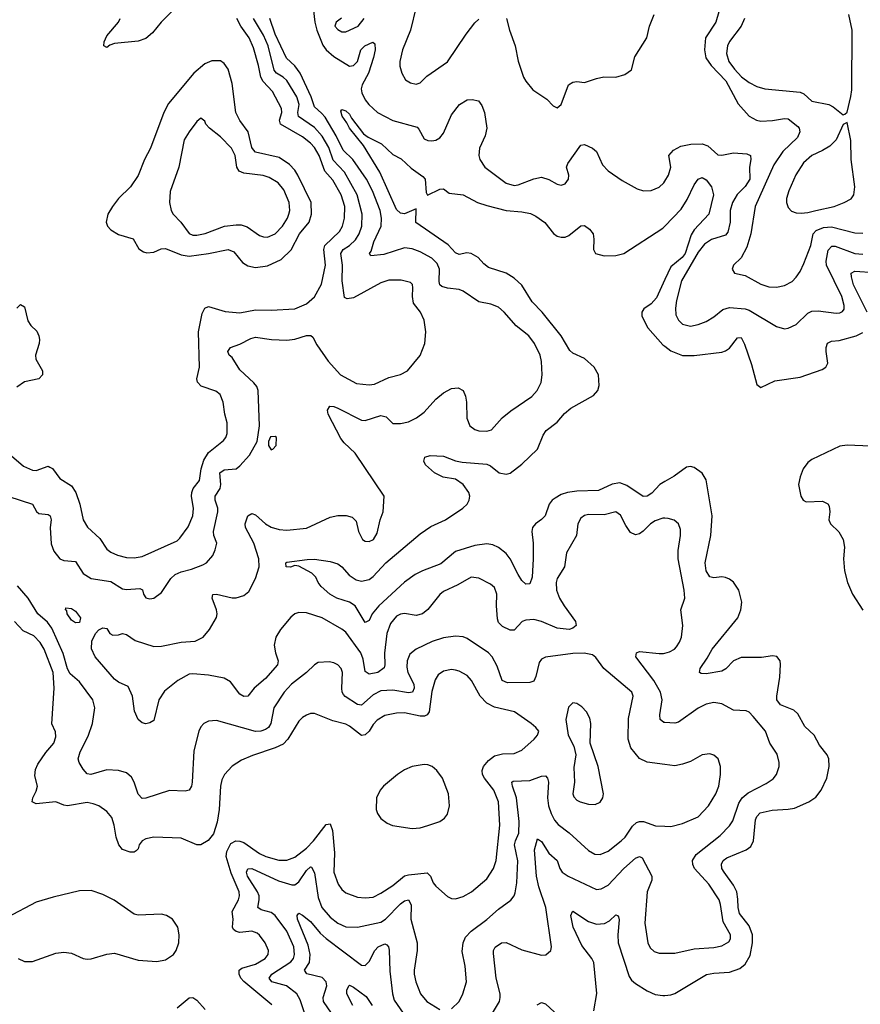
# Model space of a CAD drawing. Header units: inches. Extents: x 1682530 to 1839546, y 640742 to 791647.
# Tile 834 of 923: x 1796705 to 1800998, y 731196 to 736223. Entities that reach past the tile are written whole.
import ezdxf

# ---------------------------------------------------------------- set-up
doc = ezdxf.new("R2010")
doc.units = ezdxf.units.IN
doc.header["$MEASUREMENT"] = 0
doc.layers.add('B7793', color=7, linetype='Continuous')
doc.layers.add('B8703', color=7, linetype='Continuous')

msp = doc.modelspace()

# ---------------------------------------------------------------- linework, layer by layer
at = {"layer": 'B7793', "color": 5}
for points, elevation in [([(1798204.4, 736284.4), (1798213, 736210), (1798222.3, 736170), (1798252.9, 736092.9), (1798270.1, 736070.1), (1798310, 736035), (1798390, 735986.5), (1798410.3, 735989.7), (1798429.9, 736010), (1798447.7, 736070), (1798467.2, 736090), (1798507.9, 736107.9), (1798519.4, 736099.4), (1798521.1, 736070), (1798511.9, 736030), (1798486.6, 735950), (1798454.5, 735890), (1798448.6, 735870), (1798452.4, 735850), (1798470, 735814.9), (1798488.9, 735790), (1798532.8, 735750), (1798610, 735708.9), (1798734.1, 735674.1), (1798744, 735664), (1798770, 735614.9), (1798790, 735606.5), (1798810, 735604.9), (1798830, 735609), (1798850, 735620.2), (1798870, 735644.4), (1798910, 735737), (1798951.8, 735790), (1798990, 735814.6), (1799015.3, 735815.3), (1799048.3, 735808.3), (1799065.5, 735785.5), (1799078.7, 735750), (1799090.3, 735670), (1799082.3, 735630), (1799052.7, 735567.3), (1799050.1, 735530), (1799055.2, 735510), (1799079.6, 735470), (1799190, 735389.3), (1799230, 735377.1), (1799250, 735379.7), (1799330, 735411.3), (1799370, 735418.6), (1799407.6, 735407.6), (1799450, 735383.6), (1799470, 735379), (1799490, 735384.9), (1799508.4, 735410), (1799509.7, 735430), (1799498, 735470), (1799503.6, 735490), (1799570, 735582.8), (1799590, 735586.8), (1799630, 735567.7), (1799650, 735550.6), (1799682, 735482), (1799710, 735452.4), (1799781.6, 735401.6), (1799859.2, 735359.2), (1799890, 735350.4), (1799930.6, 735350.6), (1799970, 735367.6), (1799994.7, 735390), (1800000, 735399.1)], 540), ([(1798730.1, 736289.9), (1798700.4, 736170), (1798660.6, 736070), (1798647.1, 736010), (1798646.3, 735986.3), (1798656.5, 735950), (1798675.6, 735915.6), (1798700.3, 735900.3), (1798730, 735894), (1798750, 735900.3), (1798784.1, 735935.9), (1798890, 736008.9), (1798984.5, 736150), (1799030, 736207.9), (1799050, 736226)], 560), ([(1796627.9, 734027.9), (1796724.2, 733944.2), (1796770, 733922.8), (1796790, 733922.2), (1796850, 733942.9), (1796859.2, 733939.2), (1796872.1, 733932.1), (1796910, 733881.2), (1796970, 733843.2), (1796992.5, 733810), (1797012.2, 733750), (1797029.6, 733669.6), (1797051.7, 733631.7), (1797114.2, 733574.2), (1797150, 733519.1), (1797170, 733504.7), (1797203.8, 733490), (1797250, 733476.8), (1797290, 733475.8), (1797330, 733482.3), (1797510, 733563.2), (1797523.3, 733576.7), (1797565.4, 733634.6), (1797589.2, 733690), (1797592.4, 733727.6), (1797582.1, 733790), (1797583.7, 733810), (1797591.1, 733830), (1797623.2, 733870), (1797631.2, 733930), (1797645.5, 733974.5), (1797670, 734013.9), (1797745.2, 734074.8), (1797757.4, 734090), (1797765.3, 734110), (1797765.3, 734165.3), (1797752.7, 734210), (1797744.4, 734270), (1797729, 734309), (1797706.7, 734326.7), (1797632, 734352), (1797612.6, 734372.6), (1797610.5, 734390), (1797622.5, 734450), (1797618.8, 734630), (1797637.6, 734722.4), (1797649.8, 734750.2), (1797670, 734759.1), (1797753.9, 734733.9), (1797830, 734725.9), (1797910, 734742.3), (1797990, 734740.9), (1798110, 734746.7), (1798170, 734772.1), (1798211.4, 734808.6), (1798246.4, 734873.6), (1798267.1, 734970), (1798258.1, 735050), (1798263.5, 735070), (1798337.6, 735142.4), (1798353.4, 735170), (1798364.4, 735210), (1798364.9, 735270), (1798346.5, 735330), (1798303.8, 735403.8), (1798263.6, 735450), (1798235, 735530), (1798211.4, 735570), (1798190, 735593.6), (1798150, 735624.7), (1798036.7, 735690), (1798032.6, 735710), (1798044.1, 735750), (1798042.5, 735770), (1797996.8, 735856.8), (1797948.6, 735908.6), (1797935.9, 735930), (1797925.2, 735990), (1797899.3, 736079.3), (1797876.7, 736130), (1797834.6, 736190), (1797813.5, 736230)], 580), ([(1796650, 733788.4), (1796770, 733750.3), (1796791.6, 733711.5), (1796802.2, 733702.2), (1796850, 733697.3), (1796860.3, 733690), (1796865.2, 733670), (1796860.8, 733630), (1796866.3, 733546.3), (1796879.1, 733510), (1796910, 733470.2), (1796930, 733462.6), (1796990, 733457.3), (1797030, 733396), (1797070.9, 733370.9), (1797170, 733354.4), (1797230, 733317.6), (1797250, 733314.6), (1797318.4, 733318.4), (1797331.7, 733311.7), (1797337.1, 733290), (1797350, 733270.7), (1797370, 733266.5), (1797390, 733270.4), (1797430, 733299.3), (1797477.6, 733370), (1797498.3, 733390), (1797530, 733404.3), (1797582.7, 733417.3), (1797640.3, 733439.7), (1797658.4, 733450), (1797692.2, 733487.7), (1797704.1, 733515.9), (1797711, 733550), (1797696.9, 733590), (1797695.5, 733610), (1797716.5, 733710), (1797716.3, 733730), (1797702.7, 733770), (1797703.7, 733790), (1797729.2, 733830), (1797732.7, 733850), (1797726.9, 733910), (1797750, 733924.4), (1797810, 733930.1), (1797830, 733944.8), (1797879.3, 734000.6), (1797918, 734070), (1797929.9, 734150.2), (1797923.5, 734330), (1797915.4, 734350), (1797900.3, 734370), (1797830, 734435.1), (1797790, 734498.7), (1797774.5, 734510), (1797768.4, 734530), (1797782, 734550), (1797830, 734566.3), (1797884.6, 734595.4), (1797910, 734602.4), (1797991, 734591), (1798070, 734586.3), (1798110, 734591.6), (1798170, 734611.1), (1798191.4, 734611.4), (1798202.3, 734602.3), (1798222.7, 734562.7), (1798280.6, 734480.6), (1798344.2, 734410), (1798425.9, 734365.9), (1798490, 734358.2), (1798517.8, 734362.2), (1798590, 734397.1), (1798650, 734412.6), (1798685.6, 734430), (1798750.6, 734509.4), (1798773.7, 734570), (1798779.7, 734630), (1798771.3, 734690), (1798752.4, 734730), (1798716.2, 734776.2), (1798711.5, 734810), (1798713.5, 734853.5), (1798710.8, 734870.8), (1798701.1, 734881.1), (1798653.6, 734893.6), (1798590, 734893.3), (1798550, 734880.3), (1798410, 734803.2), (1798378, 734798), (1798364.2, 734804.2), (1798352.7, 734890), (1798354.2, 734970), (1798345.3, 735030), (1798357, 735050), (1798390, 735071.2), (1798419.8, 735100.2), (1798438, 735130), (1798451.8, 735170), (1798454.7, 735230), (1798428.4, 735328.4), (1798364.3, 735444.3), (1798305.5, 735505.5), (1798283.8, 735570), (1798249.2, 735629.2), (1798210, 735672.9), (1798129.3, 735729.3), (1798126.3, 735750), (1798132.4, 735790), (1798120.8, 735830), (1798070, 735912.5), (1798050.8, 735930.8), (1798017.3, 735950), (1798005.3, 735965.3), (1797974, 736090), (1797950, 736144.7), (1797898.5, 736230)], 560), ([(1800000, 733677.7), (1799990, 733677.8), (1799950, 733665.2), (1799927.1, 733650), (1799888.9, 733611.1), (1799870, 733597.6), (1799850, 733593.1), (1799825.1, 733605.1), (1799800.3, 733640.3), (1799773.5, 733693.5), (1799750, 733710.8), (1799690, 733694.4), (1799610, 733696.5), (1799588.7, 733691.3), (1799570, 733678.9), (1799554.9, 733650), (1799548.1, 733590), (1799498.3, 733501.7), (1799487.5, 733430), (1799450.2, 733370), (1799444.4, 733350), (1799446.3, 733310), (1799462.2, 733270), (1799485, 733230), (1799543.9, 733150), (1799547.4, 733130), (1799530, 733116.4), (1799510.7, 733110), (1799450, 733116.9), (1799370, 733151.3), (1799330, 733160.9), (1799290, 733158), (1799270.4, 733150), (1799230, 733106.6), (1799210, 733107.1), (1799170, 733125.5), (1799150, 733145.1), (1799144.3, 733164.3), (1799139.4, 733230), (1799142.2, 733290), (1799130, 733324.7), (1799110, 733341.5), (1799050, 733372.4), (1799010, 733376.3), (1798942.2, 733337.8), (1798870, 733303.9), (1798850, 733288.4), (1798790, 733211), (1798762.4, 733190), (1798730, 733181.2), (1798670, 733190.7), (1798650, 733187.9), (1798630, 733177.4), (1798599.2, 733140.8), (1798579.8, 733090), (1798568.5, 732988.5), (1798570.1, 732929.9), (1798566.1, 732913.9), (1798534, 732890), (1798490, 732882), (1798470, 732895.6), (1798458.7, 732958.7), (1798447.8, 732990), (1798370, 733095.3), (1798350, 733111.9), (1798250, 733168.7), (1798170, 733195.6), (1798130, 733196.9), (1798110, 733189.7), (1798090, 733173), (1798037.6, 733110), (1798012.3, 733070), (1798005.2, 733030), (1798010.9, 732990), (1798025, 732950), (1798021.5, 732930), (1797960.4, 732859.6), (1797902.6, 732810), (1797870, 732769.7), (1797850, 732767.1), (1797830, 732780.3), (1797781.9, 732841.9), (1797750, 732860.4), (1797670, 732876), (1797590, 732884.1), (1797570, 732881.6), (1797512.4, 732850), (1797444.3, 732795.7), (1797415.8, 732750), (1797390, 732645.2), (1797370, 732632.7), (1797350, 732628), (1797330, 732633.2), (1797309.3, 732650), (1797292, 732692), (1797280.7, 732770), (1797258.3, 732818.3), (1797210, 732841.1), (1797190, 732856.3), (1797089.7, 732970), (1797071.3, 733011.3), (1797074, 733050), (1797093, 733090), (1797110, 733108.5), (1797130, 733118), (1797150, 733114.9), (1797164.9, 733090), (1797181.2, 733081.2), (1797210, 733082), (1797230, 733089), (1797250, 733083.9), (1797294.2, 733054.2), (1797390, 733023), (1797430, 733024.3), (1797530, 733045.9), (1797601.2, 733050), (1797641.4, 733070), (1797674.2, 733110), (1797709.8, 733170.2), (1797713.3, 733190), (1797709.8, 733210), (1797687.6, 733270), (1797691.3, 733288.7), (1797710, 733290.1), (1797790, 733271.3), (1797810, 733271.4), (1797850, 733282.6), (1797875.6, 733304.4), (1797909.5, 733370), (1797927.6, 733430), (1797926.9, 733470), (1797901.4, 733550), (1797857.8, 733630), (1797856.8, 733650), (1797869.9, 733690.1), (1797890, 733702), (1797910, 733695.3), (1797961.2, 733650), (1797990, 733631.6), (1798030, 733620.9), (1798070, 733617.7), (1798170, 733627.5), (1798290, 733682.8), (1798330, 733691.3), (1798372.6, 733692.6), (1798403.1, 733683.1), (1798422.9, 733662.9), (1798435.3, 733610), (1798455.5, 733570), (1798470, 733560.3), (1798490, 733558.7), (1798511.3, 733570), (1798530, 733601), (1798545.6, 733670), (1798560.9, 733710), (1798567, 733790), (1798418.6, 734010), (1798362.4, 734062.4), (1798345.3, 734085.3), (1798279.7, 734210), (1798277, 734230), (1798289.3, 734250), (1798310, 734248.4), (1798330, 734239.6), (1798450, 734178.5), (1798470, 734177.6), (1798550, 734202.7), (1798575.9, 734195.9), (1798610, 734161.5), (1798650, 734161.6), (1798690, 734169.3), (1798731.5, 734190), (1798770, 734219), (1798830, 734285.8), (1798870, 734317.6), (1798910, 734340.9), (1798943.9, 734343.9), (1798970, 734330.6), (1798981.5, 734301.5), (1798986.7, 734270), (1798989.1, 734189.1), (1799003.1, 734150), (1799030, 734130.4), (1799050, 734123.6), (1799090, 734121.7), (1799115.1, 734130), (1799169.6, 734190), (1799213.6, 734226.4), (1799320.6, 734299.4), (1799348, 734330), (1799368.7, 734371.3), (1799373.8, 734410), (1799370, 734479), (1799363.5, 734510), (1799334.6, 734570), (1799304.7, 734610), (1799240.2, 734660.2), (1799179.1, 734730), (1799150, 734754.8), (1799110.7, 734770.7), (1799050, 734783.5), (1798970, 734836.5), (1798950, 734845.3), (1798890, 734851.9), (1798861, 734861), (1798849.9, 734869.9), (1798846.5, 734886.5), (1798849.4, 734949.4), (1798837.8, 734977.8), (1798810, 735005.7), (1798750, 735037.7), (1798710, 735052.8), (1798670, 735058.9), (1798565, 735025), (1798498, 735018), (1798491.6, 735030), (1798499.2, 735040.8), (1798513, 735090), (1798551, 735170), (1798553.1, 735210), (1798545.9, 735250), (1798506.9, 735350), (1798476.6, 735410), (1798405.5, 735510), (1798356.7, 735556.7), (1798321.4, 735630), (1798264.9, 735724.9), (1798247, 735747), (1798210, 735778.3), (1798193.2, 735830), (1798137, 735950), (1798110, 735987.6), (1798067.1, 736027.1), (1798009.3, 736150), (1797982.9, 736230)], 540), ([(1797486.9, 736270), (1797428, 736210), (1797383.7, 736156.3), (1797350, 736127.1), (1797310, 736114.2), (1797190, 736101.7), (1797165.8, 736094.1), (1797150, 736082), (1797134, 736090), (1797136.9, 736110), (1797150, 736141.6), (1797209.7, 736210), (1797218, 736230)], 580), ([(1798349.2, 736230.8), (1798321.1, 736210), (1798314.9, 736190), (1798330, 736173.7), (1798350, 736160.9), (1798370, 736160.7), (1798434.2, 736190), (1798465, 736230)], 560), ([(1799191.8, 736230), (1799205.8, 736170), (1799235.1, 736090), (1799251.2, 736011.2), (1799277.6, 735930), (1799289, 735909), (1799325.4, 735865.4), (1799397.7, 735817.7), (1799430, 735784), (1799450, 735774), (1799470, 735790.8), (1799508, 735890), (1799530, 735904.9), (1799550, 735908.4), (1799590, 735903), (1799650, 735923.6), (1799688.7, 735931.3), (1799750, 735930.3), (1799796.2, 735943.8), (1799830, 735968), (1799846.3, 736033.7), (1799908, 736130), (1799920.7, 736190), (1799945.1, 736250)], 560), ([(1800000, 733865), (1799974.6, 733850), (1799933.9, 733806.1), (1799910, 733789.8), (1799888.5, 733788.5), (1799805.5, 733845.5), (1799770, 733858.2), (1799730, 733851.4), (1799661, 733819), (1799550, 733816.1), (1799502, 733810), (1799470, 733799.4), (1799438.9, 733781.1), (1799423.7, 733770), (1799408.3, 733750), (1799388.5, 733690), (1799370, 733670.7), (1799339.6, 733650), (1799324.5, 733630), (1799319.7, 733610), (1799327.8, 733550), (1799327.9, 733470), (1799322.3, 733377.7), (1799310, 733343.6), (1799290, 733341.3), (1799270, 733359.7), (1799250, 733389.8), (1799210, 733470.9), (1799190, 733497.2), (1799150, 733528.7), (1799122, 733542), (1799090, 733547.5), (1799030, 733538.3), (1798930, 733507.8), (1798855.3, 733444.7), (1798761.7, 733410), (1798724.2, 733390), (1798670, 733351.2), (1798538.4, 733230), (1798505.9, 733190), (1798490, 733156.3), (1798470, 733146.3), (1798419.1, 733230), (1798390, 733249.3), (1798325.4, 733270), (1798288.9, 733290), (1798245.1, 733330), (1798228.8, 733350), (1798217.6, 733377.6), (1798197.5, 733397.5), (1798130, 733433.2), (1798110, 733437.2), (1798087.6, 733427.6), (1798065.2, 733430), (1798063.7, 733450), (1798070, 733453.4), (1798172.8, 733467.2), (1798210, 733468.8), (1798290, 733456.9), (1798330, 733445.2), (1798350, 733430.2), (1798387.3, 733387.3), (1798423.2, 733363.2), (1798450, 733357), (1798490, 733364.8), (1798510, 733379.8), (1798574.9, 733450), (1798750, 733599), (1798804.9, 733635.1), (1798879.8, 733670), (1798968.3, 733730), (1798989.7, 733750), (1799000.4, 733770), (1799003.5, 733790), (1798999.3, 733810), (1798970.6, 733850), (1798930, 733876.6), (1798867.1, 733887.1), (1798823.5, 733910), (1798778, 733950), (1798769.6, 733970), (1798774, 733990), (1798801.7, 733998.3), (1798870, 733994.7), (1798930, 733971.7), (1798963.9, 733963.9), (1799090, 733953.5), (1799110, 733944.6), (1799154.4, 733910), (1799190, 733903.7), (1799210, 733908.7), (1799270, 733953.4), (1799349.8, 734030), (1799377.8, 734102.2), (1799394.2, 734125.8), (1799450, 734168.1), (1799487.9, 734212.1), (1799520, 734240), (1799636, 734304), (1799657.2, 734330), (1799665, 734355), (1799660.2, 734410), (1799638.6, 734450), (1799590, 734494.3), (1799530, 734520.3), (1799514.2, 734534.2), (1799469.9, 734610), (1799373.2, 734730), (1799322.4, 734782.4), (1799270, 734868.2), (1799230, 734903.7), (1799189.9, 734929.9), (1799098.5, 734958.5), (1799076.1, 734976.1), (1799045.8, 735010), (1799011, 735030), (1798987.7, 735032.3), (1798950, 735024.7), (1798930, 735033.3), (1798893.8, 735073.8), (1798727.5, 735187.5), (1798730, 735257.2), (1798670, 735231.5), (1798650, 735235.4), (1798630, 735255), (1798545, 735445), (1798460.8, 735580.8), (1798390, 735669.8), (1798376.5, 735696.5), (1798351.2, 735730), (1798344.4, 735755.6), (1798350, 735764.9), (1798370, 735758.9), (1798390, 735740.3), (1798400, 735720), (1798461.4, 735641.4), (1798484.4, 735624.4), (1798552.9, 735590), (1798610, 735534.9), (1798653.3, 735513.3), (1798705, 735465), (1798763, 735423), (1798774.9, 735410), (1798780.6, 735340.6), (1798788.2, 735328.2), (1798850, 735357.6), (1798870, 735360.5), (1798898, 735338), (1798970, 735329.3), (1799043.7, 735290), (1799090, 735274.3), (1799190, 735249.6), (1799270, 735243.1), (1799314, 735234), (1799340.8, 735220.8), (1799387.4, 735187.4), (1799431.2, 735131.2), (1799450, 735118.9), (1799470, 735112.7), (1799490, 735113.7), (1799510, 735121.6), (1799570, 735170.3), (1799590, 735172.2), (1799614.7, 735154.7), (1799633.1, 735130), (1799637.2, 735102.8), (1799635.3, 735050), (1799646, 735030), (1799690, 735018), (1799750, 735018.9), (1799790, 735028.9), (1799990, 735158.8), (1800000, 735169.2)], 520), ([(1800000, 734897), (1799956.6, 734803.4), (1799930, 734773.1), (1799893.1, 734746.9), (1799881.6, 734730), (1799881.5, 734710), (1799912.4, 734650), (1799990, 734564.1), (1800000, 734556.4)], 520), ([(1796690, 734750.2), (1796710, 734768.4), (1796730, 734757.3), (1796745.8, 734685.8), (1796762, 734662), (1796792.5, 734632.5), (1796803.2, 734610), (1796806.7, 734590), (1796803.8, 734570), (1796785.2, 734510), (1796788.1, 734490), (1796821.3, 734430), (1796821.5, 734410), (1796802, 734390), (1796730, 734373.8), (1796690, 734346.3)], 580), ([(1800000, 732420.7), (1799910, 732432.8), (1799870, 732450.9), (1799825.6, 732505.6), (1799812.3, 732550), (1799814.7, 732654.7), (1799837.7, 732770), (1799831.1, 732790), (1799688.8, 732910), (1799647.3, 732967.3), (1799630, 732980.4), (1799588.2, 732988.2), (1799530, 732987.8), (1799390, 732968.4), (1799370, 732957.4), (1799358.7, 732941.3), (1799340.6, 732870), (1799330, 732846), (1799310, 732839), (1799196.9, 732836.9), (1799168.9, 732850), (1799143.2, 732923.2), (1799117.4, 732970), (1799099.8, 732990), (1798990, 733064.2), (1798970, 733072), (1798930, 733075.5), (1798870, 733067.4), (1798811.4, 733048.6), (1798730, 733009.8), (1798696.9, 732983.1), (1798683, 732950), (1798682.5, 732917.5), (1798687.2, 732890), (1798717.1, 732830), (1798720.1, 732810), (1798711, 732789), (1798690, 732786.7), (1798610, 732800.2), (1798550, 732795.8), (1798510, 732776.5), (1798450, 732724), (1798430, 732726.9), (1798367.1, 732767.1), (1798357.9, 732777.9), (1798352, 732790), (1798350.5, 732810), (1798352.9, 732890), (1798346.4, 732910), (1798330, 732929.7), (1798310, 732940.3), (1798285.4, 732945.4), (1798230, 732941.4), (1798210, 732929.8), (1798169.2, 732890), (1798093, 732830), (1798055, 732790), (1798003.5, 732710), (1797986.9, 732630), (1797976.3, 732610), (1797961.1, 732598.9), (1797936.3, 732590), (1797910, 732589.3), (1797710, 732645.4), (1797670, 732642.4), (1797645.5, 732630), (1797630, 732612.3), (1797619.5, 732590), (1797593.8, 732490), (1797586.2, 732330), (1797582, 732310), (1797570.2, 732289.8), (1797550, 732283.9), (1797470, 732287.4), (1797350, 732248.7), (1797330, 732247.1), (1797310, 732269.5), (1797290, 732329.6), (1797275.4, 732355.4), (1797250, 732377.7), (1797209.8, 732389.8), (1797150, 732394), (1797069, 732369), (1797050, 732373.5), (1797030, 732396.4), (1797008.7, 732430), (1797003.1, 732450), (1797014.2, 732485.8), (1797054.2, 732565.8), (1797076.2, 732630), (1797088.4, 732710), (1797078.9, 732750), (1797010, 732842.2), (1796962.6, 732882.6), (1796950, 732909.6), (1796927.7, 732987.7), (1796870, 733115.7), (1796846.7, 733146.7), (1796798.3, 733190), (1796748.7, 733270), (1796693.1, 733333.1)], 560), ([(1797992.9, 731192.9), (1797850, 731313), (1797834, 731330), (1797826, 731350), (1797826.6, 731370), (1797838.7, 731381.3), (1797910, 731400.1), (1797958.5, 731430), (1797974.2, 731450), (1797975, 731470), (1797959.3, 731510), (1797930, 731549.8), (1797918.6, 731558.6), (1797890, 731568.6), (1797830, 731563.4), (1797810, 731567.2), (1797797.4, 731577.4), (1797791.3, 731590), (1797794.9, 731630), (1797789.9, 731670), (1797821.7, 731730), (1797827.3, 731750), (1797825.5, 731770), (1797784.9, 731864.9), (1797760.2, 731950), (1797763.1, 731976.9), (1797783.6, 732016.4), (1797809.3, 732030.7), (1797830, 732029.5), (1797850, 732021.3), (1797930, 731965.7), (1797962.3, 731950), (1798028.2, 731931.8), (1798070, 731931.7), (1798110, 731947.8), (1798170, 731992.6), (1798205.5, 732030), (1798270, 732114.2), (1798290, 732118), (1798302.6, 732082.6), (1798313.3, 731970), (1798310.1, 731870), (1798331.2, 731810), (1798350, 731781.7), (1798370, 731765.8), (1798430, 731743.8), (1798470, 731740.2), (1798510, 731743.5), (1798550, 731762.6), (1798610, 731802.3), (1798670, 731851.1), (1798690, 731856.9), (1798786.4, 731866.4), (1798803.2, 731850), (1798816.9, 731816.9), (1798830, 731798.7), (1798890, 731746), (1798910, 731736.4), (1798930, 731734.9), (1798970, 731745.8), (1799012.8, 731770), (1799090, 731836.1), (1799125, 731890), (1799138.4, 731930), (1799156.4, 732110), (1799150, 732229.2), (1799126.7, 732290), (1799079, 732350), (1799068.1, 732370), (1799066.8, 732390), (1799073.7, 732410), (1799098.5, 732441.5), (1799130, 732464.7), (1799170, 732475), (1799230, 732477.3), (1799270, 732493.1), (1799332, 732550), (1799349.4, 732570), (1799356, 732590), (1799340.9, 732610), (1799317, 732630), (1799231.8, 732690), (1799130, 732713.7), (1799090, 732733.5), (1799056.5, 732770), (1799012.8, 732850), (1798990, 732875.1), (1798950, 732896.5), (1798930, 732901.8), (1798910, 732904.8), (1798870, 732897.4), (1798842.1, 732877.9), (1798827, 732853), (1798810, 732792.3), (1798796.6, 732690), (1798785.8, 732674.2), (1798772.3, 732667.7), (1798750, 732667.5), (1798670, 732684.2), (1798630, 732682.5), (1798570.1, 732669.9), (1798530, 732646.5), (1798510, 732623.8), (1798490, 732589.8), (1798470, 732571.4), (1798450, 732569), (1798390, 732616.8), (1798370, 732626.9), (1798304.2, 732644.2), (1798210, 732681), (1798190, 732680.4), (1798170, 732672.6), (1798150, 732661), (1798130, 732641.7), (1798074, 732550), (1798050, 732524.9), (1798010, 732504.9), (1797893.2, 732466.8), (1797837.2, 732442.8), (1797790, 732412.3), (1797750.2, 732370), (1797738, 732342), (1797731, 732310), (1797723.7, 732190), (1797714.3, 732125.7), (1797694.2, 732065.8), (1797667.7, 732032.3), (1797630, 732009.7), (1797610, 732009.7), (1797530, 732044.4), (1797390, 732049.8), (1797350, 732041.7), (1797330, 732031.1), (1797316, 732010), (1797310.2, 731989.8), (1797300.7, 731979.3), (1797290, 731973.3), (1797270, 731972.3), (1797230, 731985.9), (1797210.6, 732010), (1797198, 732050), (1797188.3, 732110), (1797175, 732150), (1797150, 732179.7), (1797108.9, 732208.9), (1797080.3, 732220.3), (1797050, 732225.8), (1796950, 732209.8), (1796930, 732212.8), (1796890, 732230.6), (1796790, 732219.7), (1796769.6, 732230), (1796771.5, 732250), (1796790, 732284.9), (1796795.8, 732310), (1796782.5, 732362.5), (1796785.9, 732394.1), (1796797.6, 732422.4), (1796838.2, 732481.8), (1796878.7, 732530), (1796890, 732562), (1796887.2, 732587.2), (1796868.9, 732628.9), (1796881.9, 732810), (1796875.6, 732890), (1796830, 733009.8), (1796810, 733043.4), (1796776.7, 733076.7), (1796723, 733103), (1796679.1, 733150)], 580), ([(1800000, 732634.2), (1799994.5, 732634.5), (1799976.2, 732650), (1799973.6, 732673.6), (1799986.1, 732750), (1799978, 732790), (1799943.6, 732850), (1799852.1, 732970), (1799855.1, 732990), (1799870, 732998.2), (1799970, 732986.7), (1799992.5, 732987.5), (1800000, 732989.5)], 540), ([(1798910, 731173), (1798948.9, 731210), (1798967.3, 731250), (1798987, 731310), (1798979.4, 731390), (1798965, 731465), (1798970.5, 731510), (1798981.7, 731538.3), (1799010, 731570.2), (1799090, 731628.5), (1799150, 731682.3), (1799212.9, 731727.1), (1799229.8, 731750.2), (1799234.9, 731765.1), (1799243.2, 731816.8), (1799248.9, 731928.9), (1799232.7, 732010), (1799236.4, 732030), (1799253.5, 732070), (1799256.6, 732130), (1799241.5, 732250), (1799221.2, 732310), (1799218.3, 732330), (1799224.4, 732335.6), (1799310, 732339.4), (1799370, 732360.6), (1799390, 732362.3), (1799400.8, 732350), (1799405.4, 732330), (1799401.1, 732250), (1799406.3, 732210), (1799418.5, 732170), (1799435.6, 732135.6), (1799454.3, 732114.3), (1799511.1, 732071.1), (1799610, 731980.8), (1799643, 731963), (1799670, 731960.2), (1799710, 731977.5), (1799776.8, 732030), (1799796.8, 732050), (1799834.9, 732105.1), (1799855.3, 732124.7), (1799870, 732130.1), (1799890, 732128.6), (1799952, 732108), (1800000, 732105)], 560), ([(1799120.4, 731150), (1799154.8, 731210), (1799158.9, 731230), (1799158.6, 731250), (1799138.5, 731330), (1799125.2, 731454.8), (1799124.4, 731470), (1799133.1, 731486.9), (1799166, 731510), (1799190, 731511.3), (1799270, 731474.7), (1799370, 731446.3), (1799392.1, 731447.9), (1799416.9, 731470), (1799420.5, 731490), (1799391.2, 731690), (1799356.2, 731796.2), (1799344.6, 731850), (1799334.5, 731985.5), (1799350, 732040.4), (1799370, 732027.6), (1799408.1, 731968.1), (1799450, 731930.2), (1799463, 731890), (1799476.2, 731870), (1799506, 731850), (1799650, 731782.8), (1799674.6, 731785.4), (1799710, 731804.7), (1799790, 731889.4), (1799850, 731941.4), (1799870, 731950.2), (1799883.7, 731943.7), (1799932.9, 731850), (1799933.8, 731830), (1799910.2, 731769.8), (1799898.2, 731610), (1799913.2, 731510), (1799924.3, 731484.3), (1799944.8, 731464.8), (1799970, 731457.2), (1800000, 731457.3)], 540), ([(1798186.1, 731070), (1798138, 731218), (1798120.2, 731250), (1798067.6, 731290), (1797993.3, 731310), (1797979.5, 731330), (1797992.6, 731350), (1798090, 731412.2), (1798102.9, 731430), (1798109, 731450), (1798105.5, 731490), (1798069.4, 731570), (1798010.5, 731650), (1797990, 731664.2), (1797938.1, 731678.1), (1797920.4, 731690), (1797928.8, 731730), (1797927.5, 731750), (1797919.2, 731770), (1797868.3, 731850), (1797863.9, 731870), (1797870, 731887.2), (1797890, 731888.7), (1798027, 731827), (1798094.1, 731805.9), (1798110, 731806.4), (1798130, 731820.6), (1798170, 731878.9), (1798190, 731898.4), (1798195.9, 731895.9), (1798210, 731868), (1798230, 731741.6), (1798248.4, 731690), (1798290, 731640.5), (1798330, 731610.1), (1798370, 731591.6), (1798430, 731590.1), (1798550, 731615.6), (1798573.2, 731630), (1798650, 731708.9), (1798670, 731723.9), (1798690.1, 731730.1), (1798703.8, 731703.8), (1798702.9, 731630), (1798734.7, 731510), (1798734.2, 731470), (1798719.8, 731370), (1798719.4, 731350), (1798728.7, 731310), (1798752.4, 731250), (1798783.9, 731210), (1798850, 731169.3)], 560), ([(1796696.9, 731430), (1796730, 731414), (1796770, 731414.1), (1796890, 731456.4), (1796930, 731462.7), (1796970, 731457.3), (1797030, 731430.2), (1797050, 731426.5), (1797070, 731428.5), (1797150, 731452.1), (1797190, 731456.6), (1797310, 731421.4), (1797406.1, 731413.9), (1797450, 731422.6), (1797491.1, 731450), (1797504.4, 731470), (1797517.7, 731510), (1797519.7, 731550), (1797512.8, 731590), (1797486, 731630), (1797455.1, 731650), (1797430, 731655.5), (1797310.7, 731650.7), (1797290, 731656.2), (1797187, 731727), (1797130, 731756.8), (1797070, 731776.2), (1797010, 731775.2), (1796876.6, 731743.4), (1796790, 731717.3), (1796641, 731639)], 620), ([(1798297.5, 731150), (1798256.3, 731210), (1798255.3, 731230), (1798273, 731290), (1798269.8, 731310), (1798250, 731332.7), (1798171.6, 731351.6), (1798160.3, 731370), (1798185.9, 731410), (1798188.7, 731450), (1798177.6, 731497.6), (1798123.2, 731630), (1798122, 731650), (1798130, 731661.6), (1798150, 731651.5), (1798190, 731618.2), (1798239.6, 731559.6), (1798270, 731532.5), (1798450, 731396.5), (1798470, 731394.7), (1798478.1, 731401.9), (1798490, 731414.9), (1798518.3, 731470), (1798536, 731490), (1798570, 731504.9), (1798580, 731500), (1798589.3, 731489.3), (1798592.2, 731472.2), (1798594.5, 731365.5), (1798608.8, 731248.8), (1798616.7, 731216.7), (1798663.2, 731150)], 540), ([(1799637.1, 731162.9), (1799652, 731251.9), (1799636.5, 731410), (1799627, 731430), (1799575.8, 731495.7), (1799531.8, 731590), (1799519.8, 731650), (1799527.3, 731670), (1799530, 731671.8), (1799610, 731619.5), (1799650, 731605.1), (1799692.2, 731607.8), (1799717.5, 731622.5), (1799750, 731653.1), (1799757.3, 731650), (1799763.4, 731643.4), (1799766.8, 731626.8), (1799759.5, 731550), (1799761.7, 731510), (1799818.3, 731338.3), (1799830, 731319.2), (1799850, 731301.8), (1799910, 731263.9), (1799950, 731246.2), (1799990, 731240.2), (1800000, 731241.2)], 520), ([(1798405.9, 731190), (1798376.2, 731250), (1798376.4, 731270), (1798387.9, 731292.1), (1798390, 731294.4), (1798410, 731283.2), (1798475, 731235), (1798504.5, 731190)], 520), ([(1797510, 731177.5), (1797570, 731228.8), (1797590, 731230.9), (1797610, 731217.4), (1797651.6, 731170)], 580), ([(1799347.5, 731192.5), (1799370, 731204.9), (1799390, 731198.9), (1799436.4, 731156.4)], 520)]:
    msp.add_lwpolyline(points, dxfattribs=dict(at, elevation=elevation))
for points, elevation in [([(1797686.3, 736013.7), (1797650, 735997.8), (1797594.2, 735950), (1797464.6, 735795.4), (1797441, 735750), (1797372.6, 735567.4), (1797342.8, 735510), (1797310, 735427.6), (1797271.5, 735370), (1797210.3, 735310), (1797178.4, 735270), (1797154.9, 735230), (1797146, 735190), (1797152.7, 735170), (1797170.5, 735150), (1797210, 735126.7), (1797284.6, 735104.6), (1797313.8, 735053.8), (1797337.3, 735037.3), (1797353.7, 735033.7), (1797390, 735036), (1797427.4, 735052.6), (1797450, 735054.5), (1797530, 735022.6), (1797570, 735015.8), (1797670.1, 735030.1), (1797770, 735050.8), (1797798.6, 735038.6), (1797843.4, 734983.4), (1797870, 734966.2), (1797910, 734957.7), (1797970, 734966.1), (1798040.6, 734999.4), (1798092.1, 735047.9), (1798134.8, 735130), (1798183.4, 735190), (1798195.5, 735230), (1798193.7, 735290), (1798126.2, 735430), (1798110, 735455.2), (1798083.5, 735483.5), (1798030, 735520.4), (1797910, 735547.5), (1797898.6, 735558.6), (1797891.1, 735571.1), (1797871.7, 735650), (1797829.5, 735709.4), (1797809.2, 735750), (1797790, 735898), (1797769.2, 735970), (1797750, 735999.8), (1797730, 736012.9)], 620), ([(1797630, 735721.2), (1797610, 735703.7), (1797570, 735651.3), (1797545.4, 735610), (1797518.5, 735470), (1797473.5, 735346.5), (1797470.2, 735290), (1797478.6, 735250), (1797489.3, 735230), (1797528.2, 735190), (1797570, 735131.4), (1797590, 735122.6), (1797610, 735122.5), (1797651.8, 735131.8), (1797751.4, 735168.6), (1797810, 735176.2), (1797835.5, 735175.5), (1797866.4, 735166.4), (1797930, 735122.2), (1797950, 735114.7), (1797970, 735113.5), (1798010, 735129.4), (1798046.6, 735170), (1798072.7, 735210), (1798080.2, 735230), (1798083.9, 735250), (1798080.5, 735290), (1798054.6, 735354.5), (1798024.5, 735390), (1797978.5, 735418.5), (1797947.6, 735427.6), (1797850, 735440.5), (1797826.6, 735450), (1797814.3, 735470), (1797805.4, 735530), (1797786.8, 735566.8), (1797730, 735624.8), (1797674.3, 735670), (1797656.3, 735690), (1797650, 735705.2)], 640), ([(1798010, 734096), (1797986.6, 734093.4), (1797976, 734070), (1797976, 734050), (1797990, 734026.8), (1797998, 734030), (1798014, 734050), (1798016, 734090)], 560), ([(1796990, 733143.6), (1796970, 733158), (1796948.3, 733190), (1796945.6, 733205.6), (1796939, 733210), (1796940.2, 733219.8), (1796970, 733216.3), (1796990, 733204), (1797015.8, 733170), (1797010, 733145.6)], 540), ([(1799530, 732734.5), (1799507.6, 732712.4), (1799494.9, 732650), (1799506, 732570), (1799534.4, 732514.4), (1799544.9, 732470), (1799535.2, 732404.8), (1799538, 732330), (1799530.3, 732270), (1799534.6, 732254.6), (1799550, 732238.7), (1799567.3, 732230), (1799610, 732218.7), (1799643.3, 732216.7), (1799670, 732227.7), (1799683.7, 732250), (1799687, 732270), (1799659.7, 732410), (1799618.7, 732530), (1799621.1, 732630), (1799617, 732657), (1799599.6, 732690), (1799575.2, 732715.2), (1799550, 732731.8)], 580), ([(1798770, 732419.8), (1798710, 732410.8), (1798670, 732392.9), (1798633.7, 732370), (1798562.8, 732310), (1798546.7, 732290), (1798527.1, 732250), (1798525.2, 732190), (1798532.3, 732170), (1798550, 732144.9), (1798581.1, 732121.1), (1798609.3, 732109.3), (1798710, 732092.8), (1798750, 732097.4), (1798790, 732109.4), (1798850, 732130.2), (1798874, 732146), (1798890, 732166.4), (1798900.3, 732210), (1798895.3, 732270), (1798863.5, 732350), (1798835.1, 732390), (1798811.6, 732410), (1798790, 732418.5)], 620)]:
    msp.add_lwpolyline(points, close=True, dxfattribs=dict(at, elevation=elevation))
at = {"layer": 'B8703', "color": 5}
for points, elevation in [([(1800275.9, 736264.1), (1800260.4, 736210), (1800207.2, 736130), (1800202.7, 736070), (1800209.4, 736029.4), (1800236.3, 735990), (1800311, 735911), (1800374.3, 735794.3), (1800430, 735731.6), (1800467.7, 735710), (1800490, 735706), (1800550, 735708.4), (1800610, 735719.7), (1800630, 735717.2), (1800678.4, 735678.4), (1800685.4, 735670), (1800689.4, 735650), (1800677.3, 735622.7), (1800601.6, 735550), (1800557, 735483), (1800460.9, 735270), (1800439.5, 735130), (1800418.9, 735061.1), (1800390, 735007.3), (1800350.4, 734970), (1800344.2, 734950), (1800356.3, 734930), (1800410, 734916.9), (1800490, 734872.4), (1800530, 734860.2), (1800570, 734856.9), (1800610, 734865.5), (1800650, 734887.2), (1800670.7, 734909.3), (1800690, 734937.1), (1800710, 734979.3), (1800744.7, 735070), (1800757.1, 735130), (1800773, 735147), (1800810, 735162.5), (1800850, 735166.5), (1800970, 735135.3), (1801010, 735133.6)], 560), ([(1800405.9, 736230), (1800388.7, 736190), (1800330, 736111.7), (1800319.5, 736090), (1800315, 736050), (1800326, 736010), (1800355.8, 735970), (1800392, 735932), (1800430, 735902.7), (1800470, 735882.6), (1800510.6, 735870.6), (1800690, 735854.1), (1800710, 735845), (1800750, 735807.6), (1800837.3, 735790), (1800858.9, 735778.9), (1800910, 735738), (1800919, 735741), (1800930, 735752), (1800950, 735831.3), (1800954.2, 735865.8), (1800956, 736170), (1800939.7, 736250)], 580), ([(1800000, 735399.1), (1800017.8, 735430), (1800029.8, 735470), (1800020.9, 735530), (1800043.2, 735556.8), (1800081.8, 735578.2), (1800131.9, 735588.1), (1800190, 735589.1), (1800219.3, 735579.3), (1800270, 735534.2), (1800290, 735532.1), (1800350, 735543.7), (1800418, 735538), (1800438, 735530), (1800439.4, 735510), (1800431.7, 735470), (1800434.2, 735410), (1800410, 735372), (1800368.5, 735331.5), (1800344.7, 735290), (1800332.5, 735250), (1800332.7, 735190), (1800321.3, 735138.7), (1800310, 735123.9), (1800238.7, 735101.3), (1800202.6, 735077.4), (1800170, 735035.8), (1800085.1, 734890), (1800059.1, 734790), (1800054.5, 734750), (1800056.7, 734716.7), (1800069.4, 734689.4), (1800089.4, 734669.4), (1800130, 734658.6), (1800170, 734667.2), (1800210, 734682.8), (1800250, 734705.5), (1800296, 734744), (1800330, 734754.6), (1800410, 734746.4), (1800430, 734740.2), (1800570, 734656.1), (1800610, 734645.5), (1800630, 734647.7), (1800670, 734667.7), (1800730, 734724.2), (1800750, 734735.3), (1800782.6, 734737.4), (1800874.6, 734725.4), (1800893.4, 734726.6), (1800907.2, 734732.8), (1800914.9, 734745.1), (1800916, 734764), (1800904.2, 734810), (1800825.3, 734970), (1800823.4, 734990), (1800833.4, 735046.6), (1800852.5, 735067.5), (1800870, 735066.6), (1800970.5, 735029.5), (1801010, 735026.5)], 540), ([(1800000, 735169.2), (1800083.6, 735256.4), (1800113.9, 735306.1), (1800150, 735380.4), (1800170, 735408.4), (1800190, 735418), (1800210, 735405.3), (1800238, 735370), (1800248.7, 735330), (1800224.1, 735230), (1800148.8, 735151.2), (1800134.9, 735125.1), (1800102.7, 735030), (1800087.7, 735010), (1800030, 734961.6), (1800000, 734897)], 520), ([(1801032.4, 734730), (1800964, 734870), (1800952.3, 734910), (1800952.1, 734930), (1800970, 734940.1), (1801070, 734932.7)], 520), ([(1800000, 734556.4), (1800030, 734533.1), (1800090, 734509.5), (1800148.8, 734508.8), (1800290, 734525), (1800310, 734532), (1800330, 734546.8), (1800370, 734599), (1800390, 734600.3), (1800406.8, 734566.8), (1800442.5, 734462.5), (1800470, 734360.7), (1800490, 734344.9), (1800561.3, 734378.7), (1800690, 734397.5), (1800803.3, 734436.7), (1800822.2, 734450), (1800832.8, 734470), (1800822.9, 734530), (1800823.2, 734550), (1800830, 734571.7), (1800850, 734582.3), (1800890, 734585.8), (1800976.9, 734610), (1801010, 734625.8)], 520), ([(1801050, 734045.5), (1800930, 734050.5), (1800894, 734046), (1800750, 733977.1), (1800730, 733962.3), (1800706.7, 733930), (1800690, 733889.3), (1800681.8, 733850), (1800694, 733790), (1800706.3, 733770), (1800722.2, 733762.2), (1800804.4, 733764.4), (1800831.6, 733751.6), (1800839, 733739), (1800842.8, 733710), (1800838, 733670), (1800844.9, 733650), (1800887.9, 733607.9), (1800910.1, 733570), (1800917.1, 733530), (1800911.6, 733470), (1800917.2, 733410), (1800933.3, 733350), (1800957.9, 733290), (1801010, 733207.8)], 520), ([(1800000, 731241.2), (1800030, 731244.2), (1800050, 731251.3), (1800212.6, 731347.4), (1800250, 731355.1), (1800330, 731359.8), (1800382, 731378), (1800410, 731401), (1800434.8, 731445.2), (1800447.9, 731510), (1800447.2, 731550), (1800430, 731596.4), (1800380.3, 731660.3), (1800373.4, 731690), (1800373.1, 731733.1), (1800366.6, 731770), (1800350, 731803.7), (1800302.1, 731870), (1800291.4, 731890), (1800288.7, 731911.3), (1800297.8, 731930), (1800315.8, 731944.2), (1800415.6, 731984.4), (1800438.4, 732001.6), (1800452.5, 732030), (1800462.8, 732137.2), (1800470, 732155.5), (1800487.1, 732172.9), (1800547.8, 732187.8), (1800630, 732191.7), (1800662.4, 732197.6), (1800734.7, 732230), (1800770, 732253.6), (1800798.5, 732290), (1800827.2, 732350), (1800838.9, 732410), (1800836.9, 732450), (1800828, 732470), (1800790, 732518.7), (1800762, 732570), (1800714.5, 732614.5), (1800678.4, 732678.4), (1800657.7, 732697.7), (1800590, 732724.5), (1800572.4, 732750), (1800570.9, 732770), (1800586.3, 732866.4), (1800590.8, 732930.8), (1800588, 732950), (1800571.9, 732971.9), (1800550, 732976), (1800493.1, 732966.9), (1800390, 732966), (1800350.1, 732949.9), (1800311.8, 732908.2), (1800290, 732896.8), (1800210, 732882.9), (1800184.9, 732884.9), (1800177, 732890), (1800179.8, 732910), (1800216.7, 732963.3), (1800240.6, 733010), (1800371.8, 733170), (1800388, 733210), (1800392.2, 733250), (1800378.2, 733310), (1800350, 733351.7), (1800330, 733367), (1800310, 733374.6), (1800290, 733378), (1800250, 733373.8), (1800230, 733378.8), (1800210.5, 733410), (1800205.6, 733450), (1800234.9, 733590), (1800240.9, 733690), (1800210, 733874), (1800190, 733908.2), (1800150, 733937.7), (1800130, 733942.6), (1800110, 733938.9), (1800047.2, 733892.8), (1800000, 733865)], 520), ([(1800000, 732989.5), (1800024.1, 732995.9), (1800049.6, 733010), (1800059.4, 733020.6), (1800075.4, 733044.6), (1800085.3, 733070), (1800090.8, 733130.8), (1800081, 733210), (1800102, 733270), (1800098.6, 733310), (1800068.1, 733470), (1800067.4, 733512.6), (1800079.8, 733590), (1800080.1, 733620.1), (1800069.6, 733650), (1800047.7, 733667.7), (1800017.3, 733677.3), (1800000, 733677.7)], 540), ([(1800000, 731457.3), (1800050, 731457.5), (1800150, 731478.6), (1800250, 731485.7), (1800290, 731493.8), (1800325.8, 731514.2), (1800335, 731530), (1800334.6, 731550), (1800297.1, 731617.1), (1800284.8, 731704.8), (1800277.1, 731730), (1800225, 731810), (1800151.9, 731890), (1800142.4, 731910), (1800140.8, 731930), (1800159.2, 731960.8), (1800282.4, 732057.6), (1800330, 732106.5), (1800347.7, 732132.3), (1800377.7, 732222.3), (1800394, 732250), (1800424.8, 732275.2), (1800516.7, 732323.3), (1800552.1, 732347.9), (1800569.8, 732370), (1800583.5, 732410), (1800583.9, 732430), (1800573.3, 732473.3), (1800536.4, 732530), (1800513.7, 732590), (1800450, 732666.3), (1800430, 732687.3), (1800414.7, 732694.7), (1800350, 732698), (1800290, 732729.8), (1800250, 732736.2), (1800210, 732727.8), (1800170, 732707.8), (1800070, 732636.1), (1800050, 732631.8), (1800000, 732634.2)], 540), ([(1800000, 732105), (1800030, 732103.2), (1800090, 732118.4), (1800170, 732153.8), (1800223.5, 732210), (1800260.3, 732270), (1800275.8, 732310), (1800283.2, 732370), (1800284.1, 732410), (1800271.8, 732450), (1800250, 732468.7), (1800230, 732474.6), (1800190.2, 732469.8), (1800130, 732435.4), (1800090, 732421.3), (1800050, 732414), (1800000, 732420.7)], 560)]:
    msp.add_lwpolyline(points, dxfattribs=dict(at, elevation=elevation))
at = {"layer": 'B8703', "color": 5, "elevation": 580}
msp.add_lwpolyline([(1800930, 735698), (1800910, 735688), (1800874, 735610), (1800842.4, 735577.6), (1800805, 735555), (1800750, 735530.6), (1800707.3, 735492.7), (1800668.2, 735431.8), (1800632.5, 735350), (1800621.7, 735310), (1800621.8, 735290), (1800630, 735263.8), (1800645.9, 735245.9), (1800670, 735238), (1800696.3, 735236.3), (1800730, 735239), (1800770, 735249), (1800864.5, 735270), (1800916.2, 735290), (1800950.6, 735309.4), (1800964.2, 735330), (1800969.8, 735370), (1800950.9, 735510), (1800950, 735606)], close=True, dxfattribs=at)

doc.saveas('drawing.dxf')
